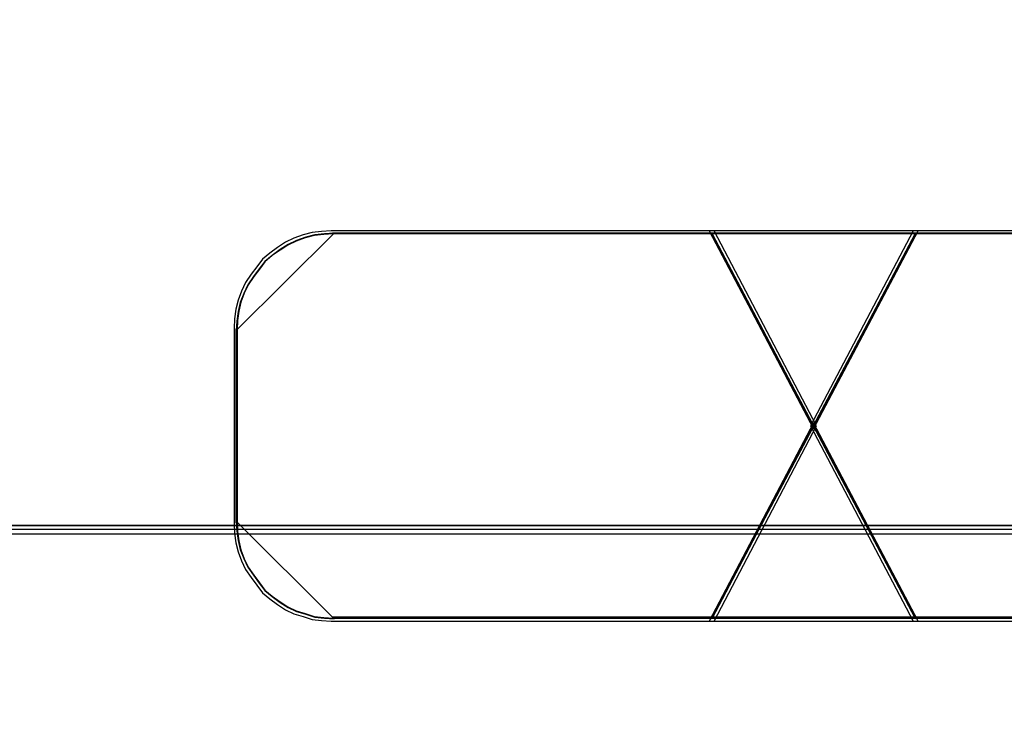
# Model space of a CAD drawing. Header units: millimetres. Extents: x -1290 to 1795, y -4192 to -1311.
# Tile 440 of 656: x 1430.87 to 1432.93, y -3627.63 to -3626.18. Entities that reach past the tile are written whole.
import ezdxf

# ---------------------------------------------------------------- set-up
doc = ezdxf.new("R2010")
doc.units = ezdxf.units.MM
doc.layers.add('30', color=7, linetype='Continuous')
doc.layers.add('45', color=7, linetype='Continuous')
doc.layers.add('Aparatura', color=7, linetype='Continuous', lineweight=13)

# ---------------------------------------------------------------- blocks, each defined once
blk = doc.blocks.new('*U187')
at = {"layer": '30', "color": 7}
for points in [[(764.797637, -112.643451), (117.203183, -112.643451), (117.203183, -114.16314), (117.203183, -135.233417), (117.203183, -136.712033), (764.797637, -136.712033), (764.797637, -135.233417), (764.797637, -114.16314), (764.797637, -112.643451)], [(117.203183, -136.624061), (764.797637, -136.624061), (117.203183, -136.624061)], [(764.797637, -136.624061), (117.203183, -136.624061), (117.203183, -138.120672), (117.203183, -139.700428), (117.203183, -142.236353), (764.797637, -142.236353), (764.797637, -139.700428), (764.797637, -138.120672), (764.797637, -136.624061)], [(764.754661, -136.667149), (117.246158, -136.667149), (117.246158, -138.14078), (117.246158, -139.696279), (117.246158, -142.193264), (764.754661, -142.193264), (764.754661, -139.696279), (764.754661, -138.14078), (764.754661, -136.667149)]]:
    blk.add_lwpolyline(points, close=True, dxfattribs=at)
blk = doc.blocks.new('*U255')
at = {"layer": '45', "color": 3}
for points in [[(197.395461, -137.782067), (198.462719, -135.741369), (197.395461, -133.706603), (193.397664, -133.706603), (193.297425, -133.712535), (193.197185, -133.724399), (193.102842, -133.748128), (193.008498, -133.783722), (192.920052, -133.825248), (192.837501, -133.878638), (192.754951, -133.937961), (192.678297, -134.003216), (192.619332, -134.080335), (192.560368, -134.157455), (192.501403, -134.246438), (192.460128, -134.335422), (192.424749, -134.430339), (192.401164, -134.525255), (192.389371, -134.626103), (192.383474, -134.72102), (192.383474, -136.761718), (192.389371, -136.862567), (192.401164, -136.963415), (192.424749, -137.058331), (192.460128, -137.153247), (192.501403, -137.242231), (192.560368, -137.325283), (192.619332, -137.408335), (192.678297, -137.485454), (192.754951, -137.550709), (192.837501, -137.610032), (192.920052, -137.663422), (193.008498, -137.704948), (193.102842, -137.734609), (193.197185, -137.764271), (193.297425, -137.776135), (193.397664, -137.782067), (197.395461, -137.782067)], [(193.427421, -133.729942), (193.326541, -133.735885), (193.225661, -133.74777), (193.130715, -133.77154), (193.035769, -133.807195), (192.946757, -133.848793), (192.86368, -133.902276), (192.780602, -133.961701), (192.703458, -134.027069), (192.644117, -134.104322), (192.584776, -134.181575), (192.525435, -134.270713), (192.483896, -134.359851), (192.448291, -134.454931), (192.424555, -134.550012), (192.412687, -134.651035), (192.406753, -134.746115), (193.427421, -133.729942)], [(203.45146, -133.729942), (193.411305, -133.729942), (203.45146, -133.729942)], [(197.343565, -133.706603), (198.431064, -135.773061), (199.524572, -133.706603), (197.343565, -133.706603)], [(199.524572, -133.706603), (197.343565, -133.706603), (198.431064, -135.773061), (199.524572, -133.706603)], [(198.431064, -135.773061), (199.524572, -133.706603), (197.343565, -133.706603), (198.431064, -135.773061)], [(199.524572, -133.706603), (197.343565, -133.706603), (198.431064, -135.773061), (199.524572, -133.706603)], [(199.524572, -133.706603), (197.343565, -133.706603), (198.431064, -135.773061), (199.524572, -133.706603)], [(199.524572, -133.706603), (197.343565, -133.706603), (198.431064, -135.773061), (199.524572, -133.706603)], [(197.366843, -133.729942), (199.501294, -137.758728), (197.366843, -133.729942)], [(199.501294, -133.729942), (197.366843, -137.758728), (199.501294, -133.729942)], [(197.375708, -137.751546), (198.432278, -135.741413), (197.375708, -133.737124), (193.417948, -133.737124), (193.318713, -133.742967), (193.219477, -133.754654), (193.126078, -133.778027), (193.03268, -133.813088), (192.945119, -133.853992), (192.863395, -133.906583), (192.781672, -133.965017), (192.705785, -134.029294), (192.647411, -134.105258), (192.589037, -134.181223), (192.530663, -134.268874), (192.489801, -134.356525), (192.454777, -134.45002), (192.431427, -134.543514), (192.419753, -134.642852), (192.413915, -134.736347), (192.413915, -136.74648), (192.419753, -136.845818), (192.431427, -136.945156), (192.454777, -137.03865), (192.489801, -137.132145), (192.530663, -137.219796), (192.589037, -137.301604), (192.647411, -137.383411), (192.705785, -137.459376), (192.781672, -137.523653), (192.863395, -137.582087), (192.945119, -137.634678), (193.03268, -137.675582), (193.126078, -137.704799), (193.219477, -137.734016), (193.318713, -137.745703), (193.417948, -137.751546), (197.375708, -137.751546)], [(197.374006, -133.737124), (198.431148, -135.74254), (199.494131, -133.737124), (197.374006, -133.737124)], [(199.494131, -133.737124), (197.374006, -133.737124), (198.431148, -135.74254), (199.494131, -133.737124)], [(192.406753, -134.728162), (192.406753, -136.755122), (192.406753, -134.728162)], [(199.524572, -137.782067), (198.431064, -135.710223), (197.343565, -137.782067), (199.524572, -137.782067)], [(199.524572, -137.782067), (198.431064, -135.710223), (197.343565, -137.782067), (199.524572, -137.782067)], [(199.524572, -137.782067), (198.431064, -135.710223), (197.343565, -137.782067), (199.524572, -137.782067)], [(199.524572, -137.782067), (198.431064, -135.710223), (197.343565, -137.782067), (199.524572, -137.782067)], [(199.524572, -137.782067), (198.431064, -135.710223), (197.343565, -137.782067), (199.524572, -137.782067)], [(199.524572, -137.782067), (198.431064, -135.710223), (197.343565, -137.782067), (199.524572, -137.782067)], [(199.494131, -137.751546), (198.431148, -135.740744), (197.374006, -137.751546), (199.494131, -137.751546)], [(199.494131, -137.751546), (198.431148, -135.740744), (197.374006, -137.751546), (199.494131, -137.751546)], [(199.494131, -137.751546), (198.431148, -135.740744), (197.374006, -137.751546), (199.494131, -137.751546)], [(199.494131, -137.751546), (198.431148, -135.740744), (197.374006, -137.751546), (199.494131, -137.751546)], [(199.494131, -137.751546), (198.431148, -135.740744), (197.374006, -137.751546), (199.494131, -137.751546)], [(199.494131, -137.751546), (198.431148, -135.740744), (197.374006, -137.751546), (199.494131, -137.751546)], [(192.406753, -136.737168), (192.412687, -136.838136), (192.424555, -136.939105), (192.448291, -137.034133), (192.483896, -137.129162), (192.525435, -137.218252), (192.584776, -137.301402), (192.644117, -137.384552), (192.703458, -137.461763), (192.780602, -137.527095), (192.86368, -137.586488), (192.946757, -137.639942), (193.035769, -137.681517), (193.130715, -137.711213), (193.225661, -137.74091), (193.326541, -137.752788), (193.427421, -137.758728), (192.406753, -136.737168)], [(203.45146, -137.742569), (193.411305, -137.742569), (203.45146, -137.742569)]]:
    blk.add_lwpolyline(points, close=True, dxfattribs=at)
for points in [[(203.464664, -133.706603), (199.473108, -133.706603), (198.400046, -135.741369), (198.400046, -135.741369), (199.473108, -137.782067), (203.464664, -137.782067)], [(203.444429, -133.737124), (199.492813, -133.737124), (198.430487, -135.741413), (198.430487, -135.741413), (199.492813, -137.751546), (203.444429, -137.751546)]]:
    blk.add_lwpolyline(points, dxfattribs=at)
at = {"layer": '45', "color": 1}
blk.add_lwpolyline([(199.494131, -133.737124), (197.374006, -133.737124), (198.431148, -135.74254), (199.494131, -133.737124)], close=True, dxfattribs=at)
blk.add_lwpolyline([(199.494131, -133.737124), (197.374006, -133.737124), (198.431148, -135.74254), (199.494131, -133.737124)], close=True, dxfattribs=at)
at = {"layer": '45', "color": 2}
for points in [[(198.431148, -135.74254), (199.494131, -133.737124), (197.374006, -133.737124), (198.431148, -135.74254)], [(199.494131, -133.737124), (197.374006, -133.737124), (198.431148, -135.74254), (199.494131, -133.737124)]]:
    blk.add_lwpolyline(points, close=True, dxfattribs=at)

msp = doc.modelspace()

# ---------------------------------------------------------------- block references
at = {"layer": 'Aparatura', "color": 7, "lineweight": 13, "xscale": 0.2, "yscale": 0.2, "zscale": 0.2}
for name, p in [('*U255', (1392.845, -3599.8783)), ('*U187', (1388.9844, -3599.9102))]:
    msp.add_blockref(name, p, dxfattribs=at)

doc.saveas('drawing.dxf')
